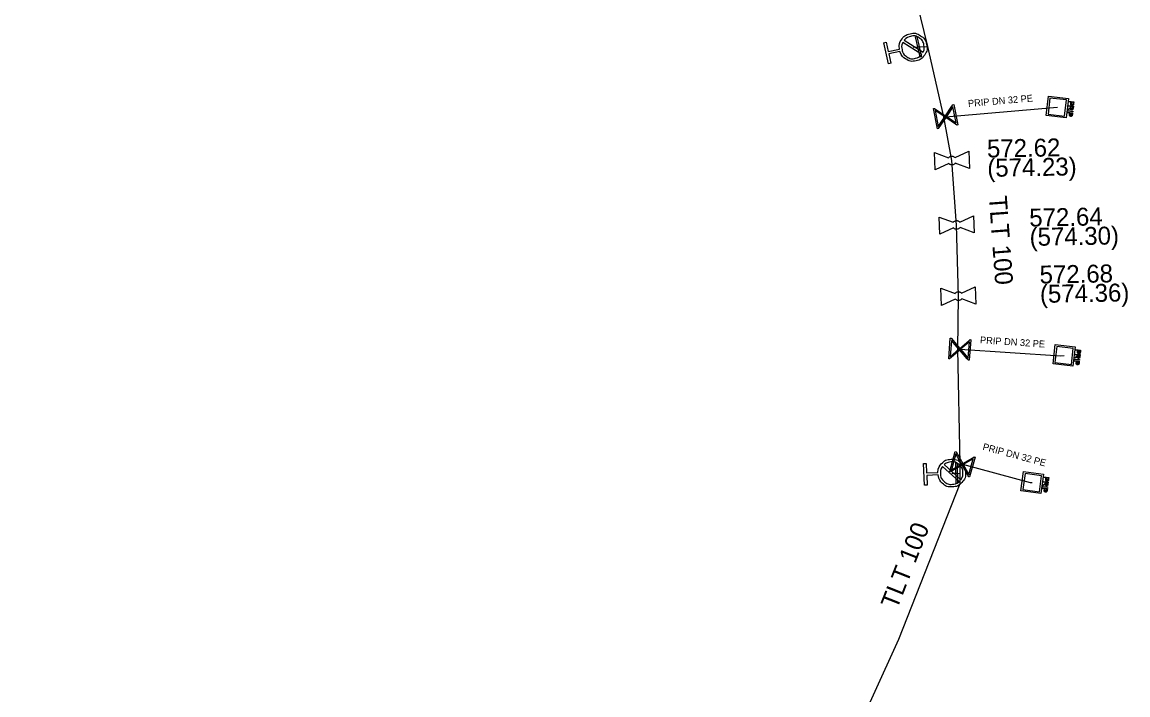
# Model space of a CAD drawing. Extents: x -643842 to -636370, y -1119190 to -1110210.
# Drawn here: x -641871.5 to -641791.4, y -1113704.1 to -1113655.3 of the extents above; entities that cross this region are included whole.
import ezdxf

# ---------------------------------------------------------------- set-up
doc = ezdxf.new("R2010")
doc.units = 0
for name, color, linetype in [('22', 7, 'Continuous'), ('Default', 7, 'Continuous'), ('Level 16', 7, 'Continuous'), ('Level 18', 7, 'Continuous'), ('Level 20', 7, 'Continuous'), ('Level 21', 7, 'Continuous'), ('Level 23', 7, 'Continuous'), ('Level 27', 7, 'Continuous'), ('Level 28', 7, 'Continuous'), ('Level 33', 7, 'Continuous')]:
    doc.layers.add(name, color=color, linetype=linetype)

msp = doc.modelspace()

# ---------------------------------------------------------------- linework, layer by layer
at = {"layer": 'Default'}
for points in [[(-641807.962, -1113657.297), (-641808.012, -1113656.94), (-641807.814, -1113656.632), (-641807.592, -1113656.284), (-641807.185, -1113656.193), (-641806.781, -1113656.103), (-641806.433, -1113656.326), (-641806.084, -1113656.548), (-641805.993, -1113656.955), (-641805.904, -1113657.357), (-641806.125, -1113657.706), (-641806.347, -1113658.056), (-641806.751, -1113658.146), (-641807.157, -1113658.236), (-641807.506, -1113658.016), (-641807.818, -1113657.821), (-641807.922, -1113657.476)], [(-641806.238, -1113657.527), (-641806.116, -1113657.278), (-641806.178, -1113656.996), (-641806.251, -1113656.668), (-641806.535, -1113656.487), (-641806.818, -1113656.306), (-641807.148, -1113656.379), (-641807.43, -1113656.442), (-641807.604, -1113656.659)], [(-641807.702, -1113656.813), (-641807.828, -1113657.063), (-641807.765, -1113657.349), (-641807.691, -1113657.679), (-641807.408, -1113657.859), (-641807.125, -1113658.039), (-641806.795, -1113657.965), (-641806.509, -1113657.902), (-641806.336, -1113657.681)], [(-641795.657, -1113661.613), (-641795.622, -1113661.596), (-641795.603, -1113661.585), (-641795.585, -1113661.574), (-641795.577, -1113661.563), (-641795.569, -1113661.553), (-641795.565, -1113661.543), (-641795.562, -1113661.536), (-641795.56, -1113661.517)], [(-641795.368, -1113661.596), (-641795.374, -1113661.643), (-641795.386, -1113661.667), (-641795.399, -1113661.691), (-641795.425, -1113661.703), (-641795.451, -1113661.714), (-641795.48, -1113661.711), (-641795.519, -1113661.707), (-641795.542, -1113661.679), (-641795.564, -1113661.652), (-641795.566, -1113661.6), (-641795.577, -1113661.617), (-641795.587, -1113661.626), (-641795.608, -1113661.645), (-641795.639, -1113661.659)], [(-641795.329, -1113661.254), (-641795.333, -1113661.289), (-641795.339, -1113661.308), (-641795.347, -1113661.333), (-641795.361, -1113661.35), (-641795.375, -1113661.367), (-641795.398, -1113661.375), (-641795.421, -1113661.382), (-641795.448, -1113661.379), (-641795.494, -1113661.374), (-641795.522, -1113661.342), (-641795.549, -1113661.31), (-641795.541, -1113661.235)], [(-641795.525, -1113661.568), (-641795.529, -1113661.601), (-641795.524, -1113661.62), (-641795.52, -1113661.639), (-641795.506, -1113661.65), (-641795.493, -1113661.66), (-641795.474, -1113661.662), (-641795.45, -1113661.665), (-641795.432, -1113661.649), (-641795.413, -1113661.633), (-641795.409, -1113661.593)], [(-641795.499, -1113661.239), (-641795.505, -1113661.285), (-641795.49, -1113661.306), (-641795.475, -1113661.327), (-641795.444, -1113661.331), (-641795.422, -1113661.333), (-641795.405, -1113661.324), (-641795.388, -1113661.315), (-641795.381, -1113661.297), (-641795.376, -1113661.286), (-641795.372, -1113661.253)], [(-641795.422, -1113662.051), (-641795.426, -1113662.086), (-641795.432, -1113662.105), (-641795.44, -1113662.13), (-641795.454, -1113662.147), (-641795.468, -1113662.163), (-641795.491, -1113662.171), (-641795.514, -1113662.179), (-641795.541, -1113662.176), (-641795.587, -1113662.17), (-641795.615, -1113662.138), (-641795.642, -1113662.106), (-641795.634, -1113662.031)], [(-641795.592, -1113662.036), (-641795.598, -1113662.082), (-641795.583, -1113662.103), (-641795.568, -1113662.124), (-641795.537, -1113662.127), (-641795.515, -1113662.13), (-641795.498, -1113662.121), (-641795.481, -1113662.111), (-641795.474, -1113662.094), (-641795.469, -1113662.082), (-641795.465, -1113662.049)], [(-641804.394, -1113665.185), (-641804.362, -1113665.144), (-641804.315, -1113665.115), (-641804.244, -1113665.071), (-641804.162, -1113665.068), (-641804.08, -1113665.065), (-641804.003, -1113665.104), (-641803.956, -1113665.128), (-641803.92, -1113665.167)], [(-641803.904, -1113665.576), (-641803.937, -1113665.616), (-641803.982, -1113665.645), (-641804.056, -1113665.689), (-641804.138, -1113665.692), (-641804.22, -1113665.695), (-641804.295, -1113665.657), (-641804.343, -1113665.632), (-641804.379, -1113665.593)], [(-641804.054, -1113669.855), (-641804.022, -1113669.814), (-641803.975, -1113669.785), (-641803.904, -1113669.741), (-641803.822, -1113669.738), (-641803.74, -1113669.735), (-641803.663, -1113669.774), (-641803.616, -1113669.798), (-641803.58, -1113669.837)], [(-641803.564, -1113670.246), (-641803.597, -1113670.286), (-641803.642, -1113670.315), (-641803.716, -1113670.359), (-641803.798, -1113670.362), (-641803.88, -1113670.365), (-641803.955, -1113670.327), (-641804.003, -1113670.302), (-641804.039, -1113670.263)], [(-641803.924, -1113675.015), (-641803.892, -1113674.974), (-641803.845, -1113674.945), (-641803.774, -1113674.901), (-641803.692, -1113674.898), (-641803.61, -1113674.895), (-641803.533, -1113674.934), (-641803.486, -1113674.958), (-641803.45, -1113674.997)], [(-641803.434, -1113675.406), (-641803.467, -1113675.446), (-641803.512, -1113675.475), (-641803.586, -1113675.519), (-641803.668, -1113675.522), (-641803.75, -1113675.525), (-641803.825, -1113675.487), (-641803.873, -1113675.462), (-641803.909, -1113675.423)], [(-641795.167, -1113679.623), (-641795.132, -1113679.606), (-641795.113, -1113679.595), (-641795.095, -1113679.584), (-641795.087, -1113679.573), (-641795.079, -1113679.563), (-641795.075, -1113679.553), (-641795.072, -1113679.546), (-641795.07, -1113679.527)], [(-641794.878, -1113679.606), (-641794.884, -1113679.653), (-641794.896, -1113679.677), (-641794.909, -1113679.701), (-641794.935, -1113679.713), (-641794.961, -1113679.724), (-641794.99, -1113679.721), (-641795.029, -1113679.717), (-641795.052, -1113679.689), (-641795.074, -1113679.662), (-641795.076, -1113679.61), (-641795.087, -1113679.627), (-641795.097, -1113679.636), (-641795.118, -1113679.655), (-641795.149, -1113679.669)], [(-641794.839, -1113679.264), (-641794.843, -1113679.299), (-641794.849, -1113679.318), (-641794.857, -1113679.343), (-641794.871, -1113679.36), (-641794.885, -1113679.377), (-641794.908, -1113679.385), (-641794.931, -1113679.392), (-641794.958, -1113679.389), (-641795.004, -1113679.384), (-641795.032, -1113679.352), (-641795.059, -1113679.32), (-641795.051, -1113679.245)], [(-641795.035, -1113679.578), (-641795.039, -1113679.611), (-641795.034, -1113679.63), (-641795.03, -1113679.649), (-641795.016, -1113679.66), (-641795.003, -1113679.67), (-641794.984, -1113679.672), (-641794.96, -1113679.675), (-641794.942, -1113679.659), (-641794.923, -1113679.643), (-641794.919, -1113679.603)], [(-641795.009, -1113679.249), (-641795.015, -1113679.295), (-641795, -1113679.316), (-641794.985, -1113679.337), (-641794.954, -1113679.341), (-641794.932, -1113679.343), (-641794.915, -1113679.334), (-641794.898, -1113679.325), (-641794.891, -1113679.307), (-641794.886, -1113679.296), (-641794.882, -1113679.263)], [(-641794.932, -1113680.061), (-641794.936, -1113680.096), (-641794.942, -1113680.115), (-641794.95, -1113680.14), (-641794.964, -1113680.157), (-641794.978, -1113680.173), (-641795.001, -1113680.181), (-641795.024, -1113680.189), (-641795.051, -1113680.186), (-641795.097, -1113680.18), (-641795.125, -1113680.148), (-641795.152, -1113680.116), (-641795.144, -1113680.041)], [(-641795.102, -1113680.046), (-641795.108, -1113680.092), (-641795.093, -1113680.113), (-641795.078, -1113680.134), (-641795.047, -1113680.137), (-641795.025, -1113680.14), (-641795.008, -1113680.131), (-641794.991, -1113680.121), (-641794.984, -1113680.104), (-641794.979, -1113680.092), (-641794.975, -1113680.059)], [(-641805.168, -1113687.994), (-641805.155, -1113687.634), (-641804.908, -1113687.365), (-641804.628, -1113687.06), (-641804.213, -1113687.041), (-641803.799, -1113687.022), (-641803.494, -1113687.301), (-641803.189, -1113687.58), (-641803.17, -1113687.996), (-641803.15, -1113688.407), (-641803.429, -1113688.713), (-641803.707, -1113689.02), (-641804.12, -1113689.039), (-641804.536, -1113689.058), (-641804.842, -1113688.781), (-641805.115, -1113688.536), (-641805.159, -1113688.178)], [(-641804.828, -1113687.562), (-641804.996, -1113687.787), (-641804.982, -1113688.08), (-641804.966, -1113688.417), (-641804.718, -1113688.643), (-641804.47, -1113688.869), (-641804.133, -1113688.854), (-641803.84, -1113688.84), (-641803.632, -1113688.653)], [(-641803.509, -1113688.518), (-641803.345, -1113688.293), (-641803.359, -1113688.004), (-641803.374, -1113687.669), (-641803.622, -1113687.442), (-641803.871, -1113687.215), (-641804.208, -1113687.23), (-641804.497, -1113687.244), (-641804.705, -1113687.427)], [(-641797.479, -1113688.858), (-641797.443, -1113688.842), (-641797.425, -1113688.831), (-641797.406, -1113688.819), (-641797.398, -1113688.809), (-641797.39, -1113688.799), (-641797.386, -1113688.789), (-641797.383, -1113688.782), (-641797.38, -1113688.764)], [(-641797.19, -1113688.846), (-641797.197, -1113688.893), (-641797.21, -1113688.916), (-641797.223, -1113688.94), (-641797.249, -1113688.951), (-641797.275, -1113688.963), (-641797.304, -1113688.959), (-641797.343, -1113688.954), (-641797.365, -1113688.926), (-641797.387, -1113688.898), (-641797.387, -1113688.847), (-641797.4, -1113688.863), (-641797.409, -1113688.872), (-641797.43, -1113688.89), (-641797.462, -1113688.904)], [(-641797.145, -1113688.504), (-641797.15, -1113688.54), (-641797.156, -1113688.558), (-641797.164, -1113688.583), (-641797.179, -1113688.6), (-641797.193, -1113688.616), (-641797.216, -1113688.624), (-641797.239, -1113688.631), (-641797.266, -1113688.628), (-641797.312, -1113688.621), (-641797.339, -1113688.589), (-641797.366, -1113688.556), (-641797.356, -1113688.481)], [(-641797.346, -1113688.815), (-641797.351, -1113688.848), (-641797.346, -1113688.867), (-641797.342, -1113688.886), (-641797.329, -1113688.897), (-641797.316, -1113688.908), (-641797.297, -1113688.91), (-641797.273, -1113688.913), (-641797.254, -1113688.898), (-641797.236, -1113688.882), (-641797.23, -1113688.842)], [(-641797.315, -1113688.487), (-641797.321, -1113688.533), (-641797.307, -1113688.554), (-641797.292, -1113688.575), (-641797.261, -1113688.579), (-641797.239, -1113688.582), (-641797.222, -1113688.573), (-641797.205, -1113688.564), (-641797.197, -1113688.547), (-641797.192, -1113688.535), (-641797.188, -1113688.502)], [(-641797.252, -1113689.299), (-641797.256, -1113689.334), (-641797.263, -1113689.353), (-641797.271, -1113689.378), (-641797.285, -1113689.395), (-641797.3, -1113689.411), (-641797.323, -1113689.419), (-641797.346, -1113689.426), (-641797.373, -1113689.422), (-641797.419, -1113689.416), (-641797.446, -1113689.384), (-641797.473, -1113689.351), (-641797.463, -1113689.276)], [(-641797.422, -1113689.282), (-641797.428, -1113689.328), (-641797.413, -1113689.349), (-641797.399, -1113689.37), (-641797.368, -1113689.374), (-641797.346, -1113689.377), (-641797.329, -1113689.368), (-641797.311, -1113689.359), (-641797.304, -1113689.342), (-641797.299, -1113689.33), (-641797.295, -1113689.297)]]:
    msp.add_open_spline(points, degree=3, dxfattribs=at)
at = {"layer": 'Level 16'}
for points in [[(-641806.446, -1113657.871), (-641806.785, -1113656.41), (-641806.694, -1113656.389), (-641806.355, -1113657.85), (-641806.446, -1113657.871)], [(-641804.018, -1113661.32), (-641803.73, -1113662.792), (-641803.795, -1113662.805), (-641803.899, -1113662.73), (-641804.596, -1113662.262), (-641805.138, -1113663.067), (-641805.202, -1113663.08), (-641805.49, -1113661.608), (-641805.425, -1113661.595), (-641804.62, -1113662.139), (-641804.152, -1113661.442), (-641804.082, -1113661.333), (-641804.018, -1113661.32)], [(-641805.139, -1113662.912), (-641804.67, -1113662.212), (-641805.368, -1113661.744), (-641805.139, -1113662.912)], [(-641804.08, -1113661.493), (-641804.547, -1113662.188), (-641803.852, -1113662.655), (-641804.08, -1113661.493)], [(-641802.775, -1113678.37), (-641802.89, -1113679.865), (-641802.956, -1113679.86), (-641803.036, -1113679.76), (-641803.583, -1113679.123), (-641804.32, -1113679.755), (-641804.385, -1113679.75), (-641804.27, -1113678.255), (-641804.204, -1113678.26), (-641803.574, -1113678.999), (-641802.937, -1113678.451), (-641802.84, -1113678.365), (-641802.775, -1113678.37)], [(-641804.28, -1113679.605), (-641803.641, -1113679.056), (-641804.189, -1113678.418), (-641804.28, -1113679.605)], [(-641802.88, -1113678.52), (-641803.517, -1113679.066), (-641802.971, -1113679.7), (-641802.88, -1113678.52)], [(-641802.467, -1113686.878), (-641802.868, -1113688.323), (-641802.931, -1113688.306), (-641802.991, -1113688.192), (-641803.405, -1113687.461), (-641804.25, -1113687.94), (-641804.313, -1113687.922), (-641803.912, -1113686.477), (-641803.849, -1113686.494), (-641803.372, -1113687.341), (-641802.642, -1113686.927), (-641802.53, -1113686.86), (-641802.467, -1113686.878)], [(-641804.182, -1113687.801), (-641803.449, -1113687.384), (-641803.864, -1113686.653), (-641804.182, -1113687.801)], [(-641803.774, -1113687.299), (-641803.752, -1113688.799), (-641803.846, -1113688.801), (-641803.868, -1113687.301), (-641803.774, -1113687.299)], [(-641802.599, -1113687.004), (-641803.329, -1113687.418), (-641802.916, -1113688.146), (-641802.599, -1113687.004)]]:
    msp.add_lwpolyline(points, dxfattribs=at)
at = {"layer": 'Level 18'}
for points in [[(-641795.873, -1113662.285), (-641797.315, -1113662.119), (-641797.153, -1113660.714), (-641795.711, -1113660.881), (-641795.873, -1113662.285)], [(-641795.847, -1113660.987), (-641797.044, -1113660.849), (-641797.179, -1113662.013), (-641795.982, -1113662.151), (-641795.847, -1113660.987)], [(-641795.541, -1113661.235), (-641795.53, -1113661.142), (-641795.675, -1113661.126), (-641795.67, -1113661.08)], [(-641795.67, -1113661.08), (-641795.314, -1113661.121), (-641795.329, -1113661.254)], [(-641795.489, -1113661.147), (-641795.499, -1113661.239)], [(-641795.372, -1113661.253), (-641795.361, -1113661.162), (-641795.489, -1113661.147)], [(-641795.634, -1113662.031), (-641795.623, -1113661.939), (-641795.769, -1113661.922), (-641795.763, -1113661.876)], [(-641795.763, -1113661.876), (-641795.407, -1113661.917), (-641795.422, -1113662.051)], [(-641795.75, -1113661.759), (-641795.393, -1113661.8), (-641795.398, -1113661.846), (-641795.755, -1113661.805), (-641795.75, -1113661.759)], [(-641795.639, -1113661.659), (-641795.743, -1113661.71), (-641795.736, -1113661.651), (-641795.657, -1113661.613)], [(-641795.56, -1113661.517), (-641795.553, -1113661.463), (-641795.712, -1113661.445), (-641795.707, -1113661.397)], [(-641795.707, -1113661.397), (-641795.35, -1113661.438), (-641795.368, -1113661.596)], [(-641795.582, -1113661.944), (-641795.592, -1113662.036)], [(-641795.465, -1113662.049), (-641795.455, -1113661.958), (-641795.582, -1113661.944)], [(-641795.513, -1113661.468), (-641795.525, -1113661.568)], [(-641795.409, -1113661.593), (-641795.396, -1113661.481), (-641795.513, -1113661.468)], [(-641795.383, -1113680.295), (-641796.825, -1113680.129), (-641796.663, -1113678.724), (-641795.221, -1113678.891), (-641795.383, -1113680.295)], [(-641795.357, -1113678.997), (-641796.554, -1113678.859), (-641796.689, -1113680.023), (-641795.492, -1113680.161), (-641795.357, -1113678.997)], [(-641795.149, -1113679.669), (-641795.253, -1113679.72), (-641795.246, -1113679.661), (-641795.167, -1113679.623)], [(-641795.07, -1113679.527), (-641795.063, -1113679.473), (-641795.222, -1113679.455), (-641795.217, -1113679.407)], [(-641795.217, -1113679.407), (-641794.86, -1113679.448), (-641794.878, -1113679.606)], [(-641795.051, -1113679.245), (-641795.04, -1113679.152), (-641795.185, -1113679.136), (-641795.18, -1113679.09)], [(-641795.18, -1113679.09), (-641794.824, -1113679.131), (-641794.839, -1113679.264)], [(-641795.023, -1113679.478), (-641795.035, -1113679.578)], [(-641794.919, -1113679.603), (-641794.906, -1113679.491), (-641795.023, -1113679.478)], [(-641794.999, -1113679.157), (-641795.009, -1113679.249)], [(-641794.882, -1113679.263), (-641794.871, -1113679.172), (-641794.999, -1113679.157)], [(-641795.144, -1113680.041), (-641795.133, -1113679.949), (-641795.279, -1113679.932), (-641795.273, -1113679.886)], [(-641795.273, -1113679.886), (-641794.917, -1113679.927), (-641794.932, -1113680.061)], [(-641795.26, -1113679.769), (-641794.903, -1113679.81), (-641794.908, -1113679.856), (-641795.265, -1113679.815), (-641795.26, -1113679.769)], [(-641795.092, -1113679.954), (-641795.102, -1113680.046)], [(-641794.975, -1113680.059), (-641794.965, -1113679.968), (-641795.092, -1113679.954)], [(-641797.707, -1113689.526), (-641799.145, -1113689.335), (-641798.959, -1113687.933), (-641797.521, -1113688.125), (-641797.707, -1113689.526)], [(-641797.659, -1113688.228), (-641798.853, -1113688.069), (-641799.007, -1113689.231), (-641797.813, -1113689.39), (-641797.659, -1113688.228)], [(-641797.356, -1113688.481), (-641797.344, -1113688.389), (-641797.489, -1113688.37), (-641797.483, -1113688.324)], [(-641797.483, -1113688.324), (-641797.127, -1113688.371), (-641797.145, -1113688.504)], [(-641797.303, -1113688.395), (-641797.315, -1113688.487)], [(-641797.188, -1113688.502), (-641797.176, -1113688.412), (-641797.303, -1113688.395)], [(-641797.463, -1113689.276), (-641797.451, -1113689.184), (-641797.596, -1113689.165), (-641797.59, -1113689.119)], [(-641797.59, -1113689.119), (-641797.234, -1113689.166), (-641797.252, -1113689.299)], [(-641797.574, -1113689.002), (-641797.219, -1113689.049), (-641797.225, -1113689.095), (-641797.58, -1113689.048), (-641797.574, -1113689.002)], [(-641797.462, -1113688.904), (-641797.567, -1113688.953), (-641797.559, -1113688.894), (-641797.479, -1113688.858)], [(-641797.38, -1113688.764), (-641797.373, -1113688.709), (-641797.531, -1113688.688), (-641797.525, -1113688.641)], [(-641797.525, -1113688.641), (-641797.169, -1113688.688), (-641797.19, -1113688.846)], [(-641797.41, -1113689.19), (-641797.422, -1113689.282)], [(-641797.295, -1113689.297), (-641797.283, -1113689.207), (-641797.41, -1113689.19)], [(-641797.333, -1113688.715), (-641797.346, -1113688.815)], [(-641797.23, -1113688.842), (-641797.216, -1113688.73), (-641797.333, -1113688.715)]]:
    msp.add_lwpolyline(points, dxfattribs=at)
at = {"layer": 'Level 21'}
for points in [[(-641803.55, -1113688.8), (-641803.55, -1113688.06), (-641803.56, -1113687.37), (-641803.72, -1113679.06), (-641803.68, -1113675.21), (-641803.81, -1113670.07), (-641804.15, -1113665.38), (-641804.73, -1113662.22), (-641805.89, -1113657.1), (-641807.96, -1113648.67), (-641809.25, -1113643.47), (-641809.41, -1113642.47), (-641810.87, -1113637.62), (-641812.06, -1113635.31), (-641814.7, -1113631.38), (-641818.83, -1113624.89)], [(-641873.9, -1113743.75), (-641871.4, -1113749.06), (-641864.69, -1113746.85), (-641860.655, -1113745.432), (-641853.57, -1113743.02), (-641842.45, -1113738.36), (-641838.43, -1113735.72), (-641833.85, -1113733.1), (-641825.41, -1113725.86), (-641822.11, -1113722.75), (-641816.55, -1113715.76), (-641811.68, -1113708.15), (-641808.01, -1113700.09), (-641803.55, -1113688.8)]]:
    msp.add_lwpolyline(points, dxfattribs=at)
at = {"layer": 'Level 23'}
for points in [[(-641806.97, -1113657.17), (-641806.57, -1113657.13), (-641805.89, -1113657.1)], [(-641804.73, -1113662.22), (-641804.61, -1113662.2), (-641796.8, -1113661.54), (-641796.51, -1113661.5)], [(-641803.72, -1113679.06), (-641803.58, -1113679.06), (-641796.27, -1113679.54), (-641796.02, -1113679.51)], [(-641803.56, -1113687.37), (-641803.39, -1113687.4), (-641798.47, -1113688.72), (-641798.33, -1113688.73)], [(-641804.169, -1113688.04), (-641803.81, -1113688.05), (-641803.55, -1113688.06)]]:
    msp.add_lwpolyline(points, dxfattribs=at)
at = {"layer": 'Level 28'}
for points in [[(-641804.379, -1113665.593), (-641805.375, -1113666.052), (-641805.423, -1113664.803), (-641804.394, -1113665.185)], [(-641803.92, -1113665.167), (-641802.925, -1113664.708)], [(-641802.925, -1113664.708), (-641802.877, -1113665.957), (-641803.904, -1113665.576)], [(-641804.039, -1113670.263), (-641805.035, -1113670.722), (-641805.083, -1113669.473), (-641804.054, -1113669.855)], [(-641803.58, -1113669.837), (-641802.585, -1113669.378)], [(-641802.585, -1113669.378), (-641802.537, -1113670.627), (-641803.564, -1113670.246)], [(-641803.909, -1113675.423), (-641804.905, -1113675.882), (-641804.953, -1113674.633), (-641803.924, -1113675.015)], [(-641803.45, -1113674.997), (-641802.455, -1113674.538)], [(-641802.455, -1113674.538), (-641802.407, -1113675.787), (-641803.434, -1113675.406)]]:
    msp.add_lwpolyline(points, dxfattribs=at)
at = {"layer": 'Level 33'}
for points in [[(-641807.922, -1113657.476), (-641808.723, -1113657.654), (-641808.573, -1113658.327), (-641808.752, -1113658.367), (-641809.092, -1113656.842), (-641808.913, -1113656.802), (-641808.763, -1113657.475), (-641807.962, -1113657.297)], [(-641806.336, -1113657.681), (-641807.702, -1113656.813)], [(-641807.604, -1113656.659), (-641806.238, -1113657.527)], [(-641805.159, -1113688.178), (-641805.979, -1113688.216), (-641805.947, -1113688.905), (-641806.13, -1113688.913), (-641806.203, -1113687.352), (-641806.019, -1113687.344), (-641805.987, -1113688.032), (-641805.168, -1113687.994)], [(-641803.632, -1113688.653), (-641804.828, -1113687.562)], [(-641804.705, -1113687.427), (-641803.509, -1113688.518)]]:
    msp.add_lwpolyline(points, dxfattribs=at)

# ---------------------------------------------------------------- texts
at = {"layer": '22'}
for rotation, p in [(4.83042, (-641802.965, -1113661.493)), (356.24315, (-641802.127, -1113678.63)), (344.98164, (-641801.961, -1113686.345))]:
    msp.add_text('PRIP DN 32 PE', height=0.5, rotation=rotation, dxfattribs=at).set_placement(p)
at = {"layer": 'Level 20'}
for rotation, p in [(274.14639, (-641801.474, -1113667.976)), (68.444, (-641808.136, -1113697.98))]:
    msp.add_text('TLT 100', height=1.3, rotation=rotation, dxfattribs=at).set_placement(p)
at = {"layer": 'Level 27'}
for s, p in [('572.62', (-641801.598, -1113665.164)), ('(574.23)', (-641801.574, -1113666.564)), ('572.64', (-641798.535, -1113670.17)), ('(574.30)', (-641798.51, -1113671.57)), ('572.68', (-641797.785, -1113674.3)), ('(574.36)', (-641797.76, -1113675.7))]:
    msp.add_text(s, height=1.3, rotation=1, dxfattribs=at).set_placement(p)

doc.saveas('drawing.dxf')
